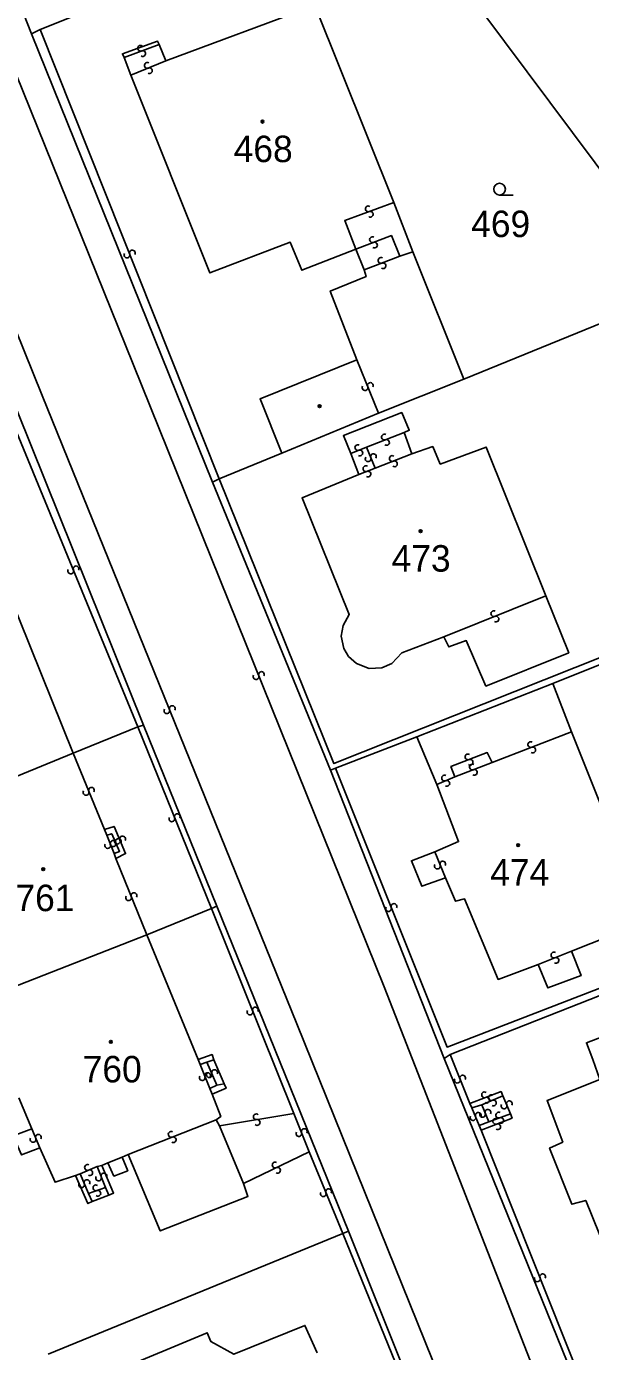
# Model space of a CAD drawing. Extents: x -600391 to -599491, y -1160176 to -1159402.
# Drawn here: x -599828.5 to -599792.2, y -1160127.2 to -1160042.2 of the extents above; entities that cross this region are included whole.
import ezdxf

# ---------------------------------------------------------------- set-up
doc = ezdxf.new("R2010")
doc.units = 0
for name, color, linetype in [('Level 1', 7, 'Continuous'), ('Level 13', 7, 'Continuous'), ('Level 3', 7, 'Continuous'), ('Level 4', 7, 'Continuous'), ('Level 5', 7, 'Continuous')]:
    doc.layers.add(name, color=color, linetype=linetype)

msp = doc.modelspace()

# ---------------------------------------------------------------- linework, layer by layer
at = {"layer": 'Level 1'}
for points in [[(-599828.12, -1160042.64), (-599835.49, -1160023.94)], [(-599805.03, -1160033.37), (-599787.56, -1160056.76)], [(-599813.56, -1160036.75), (-599827.58, -1160042.35)], [(-599804.86, -1160053.46), (-599809.93, -1160040.82), (-599819.5, -1160044.36)], [(-599827.58, -1160042.35), (-599828.12, -1160042.64)], [(-599816.51, -1160071.4), (-599828.12, -1160042.64)], [(-599822.17, -1160044.16), (-599822.29, -1160043.91), (-599820.04, -1160043.1), (-599819.93, -1160043.31)], [(-599819.93, -1160043.31), (-599819.5, -1160044.36)], [(-599821.75, -1160045.29), (-599822.17, -1160044.16)], [(-599807.3, -1160056.46), (-599810.76, -1160057.81), (-599811.52, -1160056), (-599816.68, -1160057.98), (-599821.75, -1160045.29)], [(-599804.86, -1160053.46), (-599803.63, -1160056.62)], [(-599806.76, -1160057.79), (-599807.3, -1160056.46)], [(-599803.63, -1160056.62), (-599800.35, -1160064.79)], [(-599807.23, -1160063.56), (-599808.94, -1160059.14), (-599806.63, -1160058.21), (-599806.76, -1160057.79)], [(-599788.65, -1160060.03), (-599800.35, -1160064.79)], [(-599812.05, -1160069.55), (-599813.44, -1160066.05), (-599807.23, -1160063.56)], [(-599800.35, -1160064.79), (-599805.84, -1160066.97)], [(-599829.06, -1160066.84), (-599820.93, -1160087.01)], [(-599805.84, -1160066.97), (-599812.05, -1160069.55)], [(-599807.61, -1160069.56), (-599808.09, -1160068.42), (-599804.34, -1160066.94), (-599803.86, -1160068.08), (-599804.18, -1160068.22)], [(-599804.18, -1160068.22), (-599803.69, -1160069.59)], [(-599812.05, -1160069.55), (-599816.07, -1160071.2)], [(-599807.1, -1160070.92), (-599807.61, -1160069.56)], [(-599803.69, -1160069.59), (-599802.35, -1160069.13), (-599801.87, -1160070.25), (-599798.92, -1160069.16), (-599795.08, -1160078.71)], [(-599816.07, -1160071.2), (-599816.51, -1160071.4)], [(-599801.65, -1160081.34), (-599804.33, -1160082.36), (-599804.99, -1160083.05), (-599805.63, -1160083.32), (-599806.44, -1160083.36), (-599807.26, -1160083.05), (-599807.77, -1160082.59), (-599808.06, -1160082.09), (-599808.23, -1160081.29), (-599808.11, -1160080.6), (-599807.72, -1160079.91), (-599810.75, -1160072.41), (-599807.1, -1160070.92)], [(-599808.92, -1160089.9), (-599816.51, -1160071.4)], [(-599773.71, -1160075.97), (-599794.63, -1160084.32)], [(-599830.49, -1160076.91), (-599830.3, -1160076.84), (-599825.45, -1160088.8)], [(-599795.08, -1160078.71), (-599793.61, -1160082.36), (-599798.94, -1160084.5), (-599800.2, -1160081.57), (-599801.32, -1160081.98), (-599801.65, -1160081.34)], [(-599794.63, -1160084.32), (-599803.37, -1160087.75)], [(-599794.63, -1160084.32), (-599793.44, -1160087.44)], [(-599825.45, -1160088.8), (-599821.3, -1160087.12)], [(-599821.3, -1160087.12), (-599820.93, -1160087.01)], [(-599820.93, -1160087.01), (-599816.23, -1160098.61)], [(-599803.37, -1160087.75), (-599808.6, -1160089.77)], [(-599802.1, -1160090.82), (-599803.37, -1160087.75)], [(-599793.44, -1160087.44), (-599788.58, -1160099.58), (-599793.43, -1160101.5)], [(-599834.45, -1160092.47), (-599825.45, -1160088.8)], [(-599808.6, -1160089.77), (-599808.92, -1160089.9)], [(-599801.62, -1160108.39), (-599808.92, -1160089.9)], [(-599802.21, -1160095.14), (-599800.69, -1160094.48), (-599802.1, -1160090.82)], [(-599801.54, -1160096.81), (-599803.05, -1160097.34), (-599803.72, -1160095.7), (-599802.21, -1160095.14)], [(-599795.57, -1160102.36), (-599798.16, -1160103.32), (-599800.32, -1160098.14), (-599800.9, -1160098.3), (-599801.54, -1160096.81)], [(-599820.73, -1160100.47), (-599816.57, -1160098.78)], [(-599816.57, -1160098.78), (-599816.23, -1160098.61)], [(-599816.23, -1160098.61), (-599807.77, -1160119.48)], [(-599831.52, -1160104.67), (-599820.73, -1160100.47)], [(-599820.73, -1160100.47), (-599817.43, -1160108.47)], [(-599793.43, -1160101.5), (-599792.82, -1160103.07), (-599794.95, -1160103.87), (-599795.57, -1160102.36)], [(-599790.85, -1160104.06), (-599801.24, -1160108.15)], [(-599817.43, -1160108.47), (-599816.53, -1160108.14), (-599816.41, -1160108.48)], [(-599816.41, -1160108.48), (-599815.75, -1160110.03)], [(-599801.24, -1160108.15), (-599801.62, -1160108.39)], [(-599791.84, -1160132.5), (-599801.62, -1160108.39)], [(-599815.75, -1160110.03), (-599815.63, -1160110.31), (-599816.53, -1160110.68)], [(-599828.11, -1160112.91), (-599828.94, -1160110.93)], [(-599816.53, -1160110.68), (-599815.97, -1160112.12), (-599816.26, -1160112.33)], [(-599827.6, -1160114.12), (-599828.77, -1160114.58), (-599829.3, -1160113.36), (-599828.11, -1160112.91)], [(-599816.26, -1160112.33), (-599816.05, -1160112.72)], [(-599816.05, -1160112.72), (-599814.5, -1160116.42)], [(-599825.31, -1160115.91), (-599826.61, -1160116.34), (-599827.6, -1160114.12)], [(-599821.92, -1160114.55), (-599822.3, -1160114.72)], [(-599814.5, -1160116.42), (-599814.23, -1160117.25), (-599819.86, -1160119.46), (-599821.92, -1160114.55)], [(-599823.22, -1160115.09), (-599823.61, -1160115.26)], [(-599823.61, -1160115.26), (-599822.86, -1160117.03), (-599823.16, -1160117.17)], [(-599822.3, -1160114.72), (-599821.95, -1160115.6), (-599822.83, -1160115.94), (-599823.22, -1160115.09)], [(-599824.23, -1160117.58), (-599824.5, -1160117.71), (-599825.31, -1160115.91)], [(-599823.16, -1160117.17), (-599824.23, -1160117.58)], [(-599827.06, -1160127.37), (-599808.13, -1160119.63)], [(-599808.13, -1160119.63), (-599807.77, -1160119.48)], [(-599807.77, -1160119.48), (-599800.05, -1160138.71)], [(-599822.86, -1160128.51), (-599816.84, -1160126), (-599816.6, -1160126.56), (-599815.13, -1160127.38), (-599810.56, -1160125.53), (-599809.78, -1160127.28)]]:
    msp.add_lwpolyline(points, dxfattribs=at)
at = {"layer": 'Level 13'}
for centre, start, end in [((-599821.114, -1160043.557), 58.1527, 290.2507), ((-599820.985, -1160043.902), 237.93824, 110.52824), ((-599820.689, -1160044.659), 59.82967, 291.92767), ((-599820.55, -1160045), 239.61522, 112.20522), ((-599806.493, -1160053.867), 57.27313, 289.86313), ((-599806.368, -1160054.214), 237.48759, 109.58559), ((-599806.225, -1160055.847), 58.39348, 290.49148), ((-599821.992, -1160056.837), 149.12276, 21.22076), ((-599821.649, -1160056.703), 328.90831, 201.49831), ((-599806.095, -1160056.192), 238.17902, 110.76902), ((-599805.674, -1160057.177), 58.31002, 290.40802), ((-599805.545, -1160057.522), 238.09556, 110.68556), ((-599806.701, -1160065.339), 149.3353, 21.9253), ((-599806.359, -1160065.202), 329.54975, 201.64775), ((-599805.455, -1160068.517), 58.60038, 290.69838), ((-599805.324, -1160068.862), 238.38593, 110.97593), ((-599807.166, -1160069.188), 58.97826, 291.07626), ((-599807.033, -1160069.531), 238.76381, 111.35381), ((-599806.645, -1160070.548), 58.19579, 290.78579), ((-599806.502, -1160069.906), 149.02872, 21.12672), ((-599806.159, -1160069.773), 328.81427, 201.40427), ((-599804.946, -1160069.888), 58.58357, 291.17357), ((-599804.814, -1160070.232), 238.79803, 110.89603), ((-599806.515, -1160070.893), 238.41024, 110.50824), ((-599825.611, -1160077.109), 149.71138, 21.80938), ((-599825.269, -1160076.971), 329.49693, 202.08693), ((-599798.428, -1160079.849), 58.97472, 291.56472), ((-599798.293, -1160080.192), 239.18918, 111.28718), ((-599813.701, -1160083.888), 149.1449, 21.7349), ((-599813.358, -1160083.753), 329.35936, 201.45736), ((-599819.432, -1160086.078), 149.46998, 21.56798), ((-599819.089, -1160085.942), 329.25553, 201.84553), ((-599796.055, -1160088.247), 58.53084, 290.62883), ((-599800.085, -1160089.037), 58.49259, 290.59059), ((-599795.924, -1160088.592), 238.31638, 110.90638), ((-599799.954, -1160089.382), 238.27813, 110.86813), ((-599799.804, -1160089.687), 58.05894, 290.15693), ((-599799.676, -1160090.032), 237.84448, 110.43448), ((-599801.591, -1160090.4), 60.69044, 292.78844), ((-599801.448, -1160090.739), 240.47599, 113.06599), ((-599824.621, -1160091.319), 149.40274, 21.99274), ((-599824.279, -1160091.182), 329.61719, 201.71519), ((-599819.111, -1160093.018), 149.23872, 21.82872), ((-599818.768, -1160092.882), 329.45318, 201.55118), ((-599822.279, -1160094.31), 330.29415, 202.39215), ((-599823.231, -1160094.728), 149.12552, 21.71552), ((-599822.888, -1160094.593), 329.33998, 201.43798), ((-599822.889, -1160094.613), 150.84036, 23.43036), ((-599822.62, -1160094.451), 150.0797, 22.6697), ((-599822.55, -1160094.467), 331.05482, 203.15282), ((-599801.709, -1160095.912), 329.01882, 201.60882), ((-599802.052, -1160096.047), 149.23327, 21.33127), ((-599821.891, -1160098.078), 149.08006, 21.67006), ((-599821.548, -1160097.943), 329.29451, 201.39251), ((-599804.849, -1160098.642), 328.99833, 201.58833), ((-599805.192, -1160098.777), 149.21279, 21.31078), ((-599794.567, -1160101.758), 59.26641, 291.3644), ((-599794.432, -1160102.101), 239.05195, 111.64195), ((-599813.748, -1160105.283), 329.33935, 201.43734), ((-599814.091, -1160105.418), 149.12489, 21.71489), ((-599817.161, -1160109.628), 149.21748, 21.80748), ((-599816.818, -1160109.492), 329.43194, 201.52994), ((-599816.709, -1160109.442), 150.5435, 23.1335), ((-599816.37, -1160109.298), 330.75796, 202.85595), ((-599800.428, -1160109.652), 329.39403, 201.49203), ((-599800.771, -1160109.788), 149.17957, 21.76957), ((-599799.024, -1160110.727), 58.3338, 290.4318), ((-599798.895, -1160111.072), 238.11934, 110.70934), ((-599798.589, -1160110.909), 59.75287, 291.85087), ((-599798.451, -1160111.251), 239.53841, 112.12841), ((-599797.429, -1160111.3), 330.20639, 202.30439), ((-599813.69, -1160112.138), 46.65947, 279.24947), ((-599799.43, -1160112.049), 330.38749, 202.48549), ((-599799.151, -1160111.988), 149.22618, 21.81618), ((-599798.808, -1160111.852), 329.44063, 201.53863), ((-599798.114, -1160112.027), 58.24433, 290.34233), ((-599797.77, -1160111.441), 149.99193, 22.58193), ((-599813.631, -1160112.502), 226.87393, 98.97192), ((-599810.608, -1160113.083), 329.09378, 201.19178), ((-599799.77, -1160112.191), 150.17303, 22.76303), ((-599798.306, -1160112.428), 58.31146, 290.90146), ((-599798.175, -1160112.773), 238.52591, 110.62391), ((-599797.985, -1160112.372), 238.02988, 110.61988), ((-599828.03, -1160113.591), 150.0131, 22.6031), ((-599827.689, -1160113.45), 330.22755, 202.32555), ((-599819.156, -1160113.268), 58.78914, 290.88714), ((-599819.024, -1160113.612), 238.57469, 111.16469), ((-599810.951, -1160113.217), 148.87933, 21.46933), ((-599824.532, -1160115.39), 60.89069, 292.98869), ((-599812.479, -1160115.233), 63.22573, 295.32373), ((-599812.32, -1160115.566), 243.01128, 115.60128), ((-599824.569, -1160116.361), 329.86534, 201.96334), ((-599824.387, -1160115.729), 240.67624, 113.26624), ((-599823.821, -1160116.068), 148.95969, 21.54969), ((-599823.478, -1160115.933), 329.17414, 201.27214), ((-599824.91, -1160116.5), 149.65089, 22.24089), ((-599823.992, -1160116.696), 57.52448, 289.62248), ((-599823.867, -1160117.043), 237.31002, 109.90003), ((-599809.381, -1160117.079), 149.52194, 22.11194), ((-599809.039, -1160116.941), 329.7364, 201.8344), ((-599795.288, -1160122.403), 329.11159, 201.20959), ((-599795.631, -1160122.537), 148.89714, 21.48714)]:
    msp.add_arc(centre, 0.184, start, end, dxfattribs=at)
at = {"layer": 'Level 3'}
for points in [[(-599846.4, -1159952.01), (-599848.08, -1159953.82), (-599859.23, -1159965.79), (-599859.58, -1159966.58), (-599859.93, -1159967.38), (-599860.05, -1159968.25), (-599859.84, -1159969.13), (-599859.47, -1159970.12), (-599859.1, -1159971.11), (-599852.79, -1159986.79), (-599837.18, -1160025.28), (-599821.6, -1160063.84), (-599805.47, -1160103.79), (-599793.95, -1160133.25), (-599793.45, -1160134.12), (-599792.68, -1160134.75), (-599791.97, -1160134.96), (-599791.42, -1160135), (-599790.84, -1160134.89)], [(-599816.07, -1160071.2), (-599827.58, -1160042.35)], [(-599799.2, -1160140.74), (-599798.6, -1160140.2), (-599798.25, -1160139.54), (-599798.08, -1160138.71), (-599798.22, -1160137.91), (-599798.5, -1160137.33), (-599811.08, -1160106.17), (-599827.45, -1160065.85), (-599833.86, -1160049.97), (-599836.15, -1160044.36), (-599836.32, -1160043.74), (-599836.62, -1160043.26), (-599837.17, -1160042.81), (-599837.94, -1160042.56), (-599838.86, -1160042.68)], [(-599822.17, -1160044.16), (-599819.93, -1160043.31)], [(-599821.75, -1160045.29), (-599819.5, -1160044.36)], [(-599804.86, -1160053.46), (-599808, -1160054.61), (-599807.3, -1160056.46)], [(-599807.3, -1160056.46), (-599805.01, -1160055.58), (-599804.46, -1160056.91)], [(-599804.46, -1160056.91), (-599803.63, -1160056.62)], [(-599806.76, -1160057.79), (-599804.46, -1160056.91)], [(-599807.23, -1160063.56), (-599805.84, -1160066.97)], [(-599821.3, -1160087.12), (-599829.58, -1160066.97)], [(-599806.6, -1160069.16), (-599804.18, -1160068.22)], [(-599807.61, -1160069.56), (-599806.6, -1160069.16)], [(-599806.06, -1160070.52), (-599806.6, -1160069.16)], [(-599803.69, -1160069.59), (-599806.06, -1160070.52)], [(-599773.94, -1160075.65), (-599808.7, -1160089.47), (-599816.07, -1160071.2)], [(-599806.06, -1160070.52), (-599807.1, -1160070.92)], [(-599795.08, -1160078.71), (-599801.65, -1160081.34)], [(-599821.3, -1160087.12), (-599816.57, -1160098.78)], [(-599798.53, -1160089.41), (-599793.44, -1160087.44)], [(-599825.45, -1160088.8), (-599823.45, -1160093.69)], [(-599800.94, -1160090.32), (-599801.18, -1160089.66), (-599798.85, -1160088.76), (-599798.53, -1160089.41)], [(-599790.85, -1160104.06), (-599791.06, -1160103.66), (-599801.43, -1160107.66), (-599808.6, -1160089.77)], [(-599800.94, -1160090.32), (-599798.53, -1160089.41)], [(-599802.1, -1160090.82), (-599800.94, -1160090.32)], [(-599823.45, -1160093.69), (-599822.82, -1160093.5), (-599822.08, -1160095.25), (-599822.71, -1160095.55)], [(-599823.45, -1160093.69), (-599823.3, -1160094.06)], [(-599823.3, -1160094.06), (-599822.97, -1160093.97), (-599822.47, -1160095.11), (-599822.82, -1160095.25)], [(-599823.3, -1160094.06), (-599822.82, -1160095.25)], [(-599822.82, -1160095.25), (-599822.71, -1160095.55)], [(-599822.71, -1160095.55), (-599820.73, -1160100.47)], [(-599801.54, -1160096.81), (-599802.21, -1160095.14)], [(-599816.57, -1160098.78), (-599811.27, -1160111.92)], [(-599795.57, -1160102.36), (-599793.43, -1160101.5)], [(-599792.07, -1160108.46), (-599792.48, -1160107.38), (-599789.23, -1160106.14)], [(-599817.43, -1160108.47), (-599817.3, -1160108.79)], [(-599817.3, -1160108.79), (-599816.86, -1160108.63)], [(-599816.86, -1160108.63), (-599816.41, -1160108.48)], [(-599816.86, -1160108.63), (-599816.22, -1160110.11)], [(-599801.24, -1160108.15), (-599799.97, -1160111.29)], [(-599787.08, -1160121.55), (-599790.39, -1160122.76), (-599792.52, -1160117.5), (-599793.41, -1160117.75), (-599794.85, -1160114.15), (-599794, -1160113.76), (-599795.01, -1160111.09), (-599791.62, -1160109.74), (-599792.07, -1160108.46)], [(-599817.3, -1160108.79), (-599816.68, -1160110.32)], [(-599816.68, -1160110.32), (-599816.22, -1160110.11)], [(-599816.68, -1160110.32), (-599816.53, -1160110.68)], [(-599816.22, -1160110.11), (-599815.75, -1160110.03)], [(-599799.97, -1160111.29), (-599797.96, -1160110.52), (-599797.84, -1160110.8)], [(-599799.2, -1160111.36), (-599797.84, -1160110.8)], [(-599797.84, -1160110.8), (-599797.36, -1160111.94)], [(-599811.27, -1160111.92), (-599816.05, -1160112.72)], [(-599811.27, -1160111.92), (-599810.29, -1160114.38)], [(-599799.97, -1160111.29), (-599799.84, -1160111.56)], [(-599799.84, -1160111.56), (-599799.2, -1160111.36)], [(-599799.84, -1160111.56), (-599799.36, -1160112.69)], [(-599797.36, -1160111.94), (-599797.25, -1160112.22), (-599799.24, -1160112.99)], [(-599799.2, -1160111.36), (-599798.75, -1160112.47)], [(-599798.75, -1160112.47), (-599797.36, -1160111.94)], [(-599828.11, -1160112.91), (-599827.6, -1160114.12)], [(-599821.92, -1160114.55), (-599816.26, -1160112.33)], [(-599799.36, -1160112.69), (-599798.75, -1160112.47)], [(-599799.36, -1160112.69), (-599799.24, -1160112.99)], [(-599799.24, -1160112.99), (-599791.68, -1160131.95), (-599791.12, -1160132.12), (-599781.57, -1160125.33)], [(-599814.5, -1160116.42), (-599810.29, -1160114.38)], [(-599810.29, -1160114.38), (-599808.13, -1160119.63)], [(-599825, -1160115.79), (-599823.92, -1160115.32)], [(-599823.92, -1160115.32), (-599823.61, -1160115.26)], [(-599823.92, -1160115.32), (-599823.38, -1160116.67)], [(-599823.22, -1160115.09), (-599822.3, -1160114.72)], [(-599825.31, -1160115.91), (-599825, -1160115.79)], [(-599825, -1160115.79), (-599824.47, -1160117.07)], [(-599824.47, -1160117.07), (-599823.38, -1160116.67)], [(-599824.47, -1160117.07), (-599824.23, -1160117.58)], [(-599823.38, -1160116.67), (-599823.16, -1160117.17)], [(-599808.13, -1160119.63), (-599800.61, -1160138.07), (-599800.61, -1160138.44), (-599800.86, -1160138.75), (-599826.9, -1160157.38)]]:
    msp.add_lwpolyline(points, dxfattribs=at)
at = {"layer": 'Level 5'}
msp.add_line((-599798.06, -1160052.98), (-599797.185, -1160052.98), dxfattribs=at)
for centre, radius in [((-599813.29, -1160048.27), 0.09), ((-599813.29, -1160048.27), 0.0521), ((-599798.06, -1160052.605), 0.375), ((-599809.62, -1160066.53), 0.09), ((-599809.62, -1160066.53), 0.0521), ((-599803.13, -1160074.55), 0.09), ((-599803.13, -1160074.55), 0.0521), ((-599796.87, -1160094.7), 0.09), ((-599796.87, -1160094.7), 0.0521), ((-599827.37, -1160096.25), 0.09), ((-599827.37, -1160096.25), 0.0521), ((-599823.03, -1160107.33), 0.09), ((-599823.03, -1160107.33), 0.0521)]:
    msp.add_circle(centre, radius, dxfattribs=at)

# ---------------------------------------------------------------- texts
at = {"layer": 'Level 4'}
for s, p in [('468', (-599815.142, -1160050.87)), ('469', (-599799.884, -1160055.68)), ('473', (-599804.996, -1160077.15)), ('474', (-599798.659, -1160097.3)), ('761', (-599829.162, -1160098.94)), ('760', (-599824.842, -1160109.93))]:
    msp.add_text(s, height=1.7, dxfattribs=at).set_placement(p)

doc.saveas('drawing.dxf')
